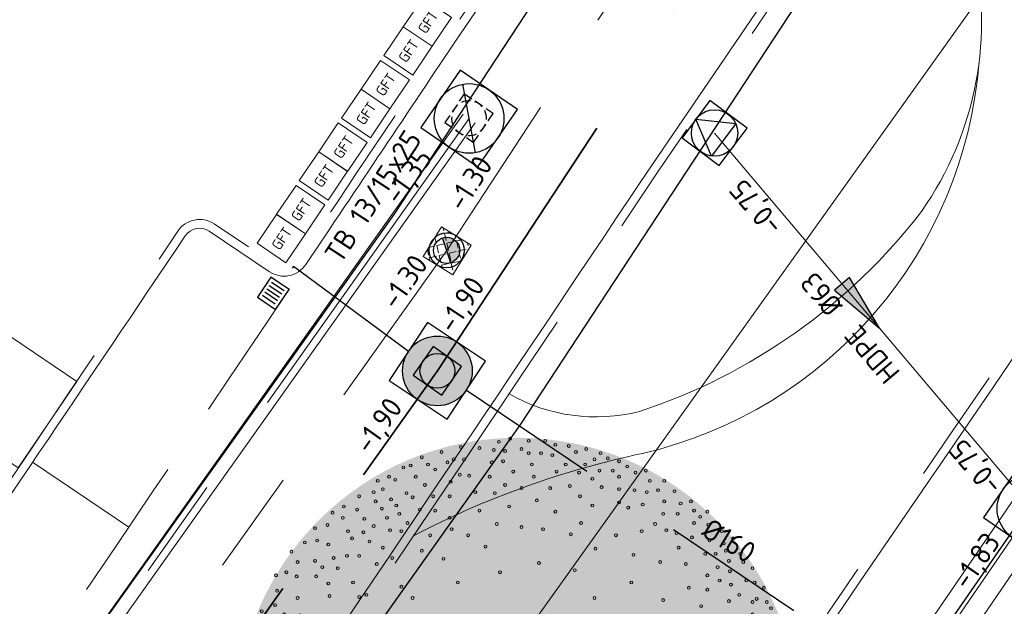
# Model space of a CAD drawing. Header units: metres. Extents: x 92403 to 95147, y 464428 to 465602.
# Tile 391 of 568: x 93204 to 93221, y 465019 to 465029. Entities that reach past the tile are written whole.
import ezdxf
from ezdxf.enums import TextEntityAlignment as Align
from ezdxf.lldxf.tags import DXFTag

# ---------------------------------------------------------------- set-up
doc = ezdxf.new("R2010")
doc.units = ezdxf.units.M
for name, pattern in [('DASHED', [0.75, 0.5, -0.25]), ('RI-DRAINAGE', [19.2, 6, -1.8, 1.8, -1.8, 2.4, -1.8, 1.8, -1.8]), ('RI-GWA', [18.45, 6, -1.8, 1.75, -1.8, 1.75, -1.8, 1.75, -1.8]), ('RI-HWA', [7.4, 5, -2.4]), ('RI-HWA_KOLKAANSLUITING', [4.3, 2.5, -1.8]), ('VH-TROTTOIRBAND', [15, 5, -2, 2, -2, 2, -2])]:
    doc.linetypes.add(name, pattern=pattern)
doc.layers.get('0').update_dxf_attribs({"linetype": 'CONTINUOUS'})
for name, color, linetype, lineweight in [('B-OI-RI-DRAINAGE_BOB-S', 90, 'CONTINUOUS', 25), ('B-WE-RI-GWA_STROOMRICHTING-S', 30, 'CONTINUOUS', 25), ('B-WE-RI-PERSLEIDING-G', 210, 'RI-PERS', 18), ('B-WE-RI-PERSLEIDING_RIOOLPUT_POMPPUT-S', 210, 'CONTINUOUS', 25), ('B-WE-RI-PERSLEIDING_STROOMRICHTING-S', 210, 'CONTINUOUS', 25), ('B-WE-RI-VOLSCHUIMEN-G', 130, 'RI-VOLSCHUIMEN', 18), ('B-WE-VH-VERHARDING_FUNDERING-G', 252, 'CONTINUOUS', 18), ('N-RO-GR-BEPLANTING_CULTUUR_PLANTVAK HEESTERS', 78, 'CONTINUOUS', 9), ('N-RO-GR-BEPLANTING_CULTUUR_PLANTVAK vaste planten', 58, 'CONTINUOUS', 9), ('N-RO-IE-MEUBILAIR_MEUBILAIR_MINICONTAINER-GFT', 7, 'CONTINUOUS', 0), ('N-RO-VH-KANTOPSLUITING_ELEMENT_STALENSTRIP-G', 7, 'CONTINUOUS', 9), ('N-RO-VW-MARKERING-G', 7, 'CONTINUOUS', 9), ('N-WE-GW-ONTGRAVING-V', 2, 'CONTINUOUS', 30), ('N-WE-RI-HWA_KOLK_STRAATKOLK-S', 150, 'CONTINUOUS', 25), ('N-WE-RI-HWA_KOLKAANSLUITING-G', 150, 'RI-HWA_KOLKAANSLUITING', 25), ('N-WE-RI-KOLK-T18', 150, 'CONTINUOUS', 18), ('N-WE-RI-PUT-OPHOOGTEBRENGEN-S', 7, 'CONTINUOUS', 25), ('N-WE-RI-PUT_BETON-S', 7, 'CONTINUOUS', 25), ('N-WE-VH-KANTOPSLUITING_TROTTOIRBAND-G', 7, 'VH-TROTTOIRBAND', 35), ('N-WE-VH-KANTOPSLUITING_TROTTOIRBAND_130 150-T18', 10, 'CONTINUOUS', 18), ('N-WE-VH-KANTOPSLUITING_VOORKANTBAND-G', 50, 'CONTINUOUS', 35), ('X-XX-AL-T18', 7, 'CONTINUOUS', 18)]:
    doc.layers.add(name, color=color, linetype=linetype, lineweight=lineweight)
for name, color, linetype, lineweight, true_color in [('B-OI-RI-GWA_TRANSPORTLEIDING-G', 7, 'RI-GWA', 18, 0xff8400), ('N-OI-RI-DRAINAGE_DRAIN_PVC-G', 7, 'RI-DRAINAGE', 18, 0x00ff04), ('N-OI-RI-HWA_RIOOLPUT_INSPECTIEPUT-S', 7, 'CONTINUOUS', 25, 0x007bff), ('N-OI-RI-HWA_STROOMRICHTING-S', 7, 'CONTINUOUS', 25, 0x007bff), ('N-OI-RI-HWA_TRANSPORTLEIDING-G', 7, 'RI-HWA', 35, 0x007bff), ('N-RO-GR-BOOM-V', 7, 'CONTINUOUS', 18, 0x002600), ('N-WE-RI-DRAINAGE_PUT-S', 7, 'CONTINUOUS', 5, 0x00ff04), ('N-WE-RI-DRAINAGE_PUTRAND-S', 7, 'CONTINUOUS', 5, 0x00ff04)]:
    doc.layers.add(name, color=color, linetype=linetype, lineweight=lineweight, true_color=true_color)
doc.layers.add('B-WE-RI-GWA_RIOOLPUT_INSPECTIEPUT-S', color=30, linetype='CONTINUOUS', lineweight=25, transparency=0.3)
doc.layers.add('N-RO-GR-BOOM-S', color=7, linetype='CONTINUOUS', lineweight=9, true_color=0x005700, transparency=0.3)
doc.styles.add('NLCS-ISO', font='NLCS-ISO.ttf')
doc.styles.add('NLCS-ISO-M100-T18', font='NLCS-ISO.ttf', dxfattribs={"height": 0.18})
doc.styles.add('NLCS-ISO-M200-T18', font='NLCS-ISO.ttf', dxfattribs={"height": 0.36})
doc.styles.get("Standard").update_dxf_attribs({"font": 'isocp.shx'})
tags = doc.linetypes.add('RI-PERS', pattern='A,7,-2,["P",Standard,S=1.8,R=0,X=-0.5,Y=-0.9],-2,7,-2,[102,NLCS.SHX,S=1,R=180,X=0,Y=0],-2', length=22).pattern_tags.tags
tags[6] = DXFTag(74, 10)
doc.linetypes.add('RI-VOLSCHUIMEN', pattern='A,0,[50,NLCS.SHX,S=0.5,R=0,X=0,Y=0],4', length=4)

# ---------------------------------------------------------------- blocks, each defined once
blk = doc.blocks.new('Putdeksel 600x600')
at = {"ltscale": 0.1}
h = blk.add_hatch(dxfattribs=at)
h.set_pattern_fill('ANGLE', color=8, scale=0.025, angle=45)
h.set_pattern_definition([(45, (-93679.67512, -463937.87647), (-0.123478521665, 0.123478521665), [0.127, -0.047625]), (135, (-93679.67512, -463937.87647), (-0.123478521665, -0.123478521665), [0.127, -0.047625])])
h.paths.add_polyline_path([(-0.3, -0.3), (0.3, -0.3), (0.3, 0.3), (-0.3, 0.3)])
at = {"color": 250, "ltscale": 0.1}
blk.add_lwpolyline([(-0.3, -0.3), (0.3, -0.3), (0.3, 0.3), (-0.3, 0.3)], close=True, dxfattribs=at)
blk = doc.blocks.new('minicontainers GFT')
at = {"flags": 128}
blk.add_lwpolyline([(-0.466, 0.378), (0, 0), (-0.378, -0.466), (-0.844, -0.087)], close=True, dxfattribs=at)
at = {"layer": 'X-XX-AL-T18', "insert": (-0.61, -0.143), "char_height": 0.18, "attachment_point": 1, "rotation": 50.8992, "style": 'NLCS-ISO-M100-T18'}
blk.add_mtext_dynamic_manual_height_columns('GFT', width=0.43041, gutter_width=0.9, heights=[0], dxfattribs=at)
blk = doc.blocks.new('STRAATKOLK 415X375')
at = {"layer": 'N-WE-RI-HWA_KOLK_STRAATKOLK-S', "flags": 128}
blk.add_lwpolyline([(-0.415, 0), (0, 0), (0, 0.375), (-0.415, 0.375)], close=True, dxfattribs=at)
for points in [[(-0.344, 0.055), (-0.344, 0.32)], [(-0.275, 0.055), (-0.275, 0.32)], [(-0.207, 0.055), (-0.207, 0.32)], [(-0.137, 0.055), (-0.137, 0.32)], [(-0.068, 0.055), (-0.068, 0.32)]]:
    blk.add_lwpolyline(points, dxfattribs=at)
blk = doc.blocks.new('N-SRI-PUT_BETON-SO')
blk.add_hatch(color=256).paths.add_polyline_path([(1.41, 1.41, 0.664858), (-2, 0.02), (-2, -0.02, 0.196534), (-1.41, -1.41)])
at = {"lineweight": -3, "flags": 128}
blk.add_lwpolyline([(2, -2), (2, 2), (-2, 2), (-2, -2)], close=True, dxfattribs=at)
at = {"lineweight": -3}
blk.add_circle((0, 0), 2, dxfattribs=at)
blk = doc.blocks.new('N-SRI-PUT_HWA-SO')
h = blk.add_hatch(color=256)
h.dxf.hatch_style = 1
h.paths.add_polyline_path([(-2, 0, 1), (2, 0, 1)])
at = {"lineweight": -3, "flags": 128}
blk.add_lwpolyline([(-2, -2), (2, -2), (2, 2), (-2, 2)], close=True, dxfattribs=at)
at = {"lineweight": -3}
blk.add_circle((0, 0), 2, dxfattribs=at)
blk = doc.blocks.new('B-SRI-PUT_GWA-SO')
blk.add_line((-1.414, -1.414), (1.414, 1.414))
at = {"lineweight": -3, "flags": 128}
blk.add_lwpolyline([(2, -2), (2, 2), (-2, 2), (-2, -2)], close=True, dxfattribs=at)
at = {"lineweight": -3}
blk.add_circle((0, 0), 2, dxfattribs=at)
blk = doc.blocks.new('*U260')
at = {"ltscale": 0.1, "style": 'NLCS-ISO'}
for tag, p in [('MAT', (-0.5, 0.5)), ('BOBL', (-87.13, 0))]:
    blk.add_attdef(tag, text='', height=1.8, dxfattribs=at).set_placement(p, align=Align.BOTTOM_RIGHT)
for tag, p in [('DIA', (0.5, 0.5)), ('BOBR', (128.077, 0))]:
    blk.add_attdef(tag, text='', height=1.8, dxfattribs=at).set_placement(p, align=Align.BOTTOM_LEFT)
blk.add_attdef('JVA', text='', height=1.8, dxfattribs=at).set_placement((0, -1), align=Align.TOP_CENTER)
at = {"ltscale": 0.1, "style": 'NLCS-ISO', "flags": 1}
blk.add_attdef('PUTNR-L', text='', height=1.8, dxfattribs=at).set_placement((-0.822, -5.885), align=Align.BOTTOM_RIGHT)
blk.add_attdef('PUTNR-L', text='', height=1.8, dxfattribs=at).set_placement((1.948, -5.77), align=Align.BOTTOM_LEFT)
blk = doc.blocks.new('*U261')
at = {"ltscale": 0.1, "style": 'NLCS-ISO'}
for tag, p in [('MAT', (-0.5, 0.5)), ('BOBL', (-108.769, 0))]:
    blk.add_attdef(tag, text='', height=1.8, dxfattribs=at).set_placement(p, align=Align.BOTTOM_RIGHT)
for tag, p in [('DIA', (0.5, 0.5)), ('BOBR', (108.655, 0))]:
    blk.add_attdef(tag, text='', height=1.8, dxfattribs=at).set_placement(p, align=Align.BOTTOM_LEFT)
blk.add_attdef('JVA', text='', height=1.8, dxfattribs=at).set_placement((0, -1), align=Align.TOP_CENTER)
at = {"ltscale": 0.1, "style": 'NLCS-ISO', "flags": 1}
blk.add_attdef('PUTNR-L', text='', height=1.8, dxfattribs=at).set_placement((-0.822, -5.885), align=Align.BOTTOM_RIGHT)
blk.add_attdef('PUTNR-L', text='', height=1.8, dxfattribs=at).set_placement((1.948, -5.77), align=Align.BOTTOM_LEFT)
blk = doc.blocks.new('SRI-DRAIN_PUT_DOORSPUIT-SO')
at = {"lineweight": -3}
blk.add_hatch(color=256, dxfattribs=at).paths.add_polyline_path([(1.5, 0, 0.267949), (0.75, 1.3), (-0.75, -1.3, 0.57735)])
blk.add_line((-0.75, -1.3), (0.75, 1.3), dxfattribs=at)
for radius in [2, 1.5]:
    blk.add_circle((0, 0), radius, dxfattribs=at)
blk = doc.blocks.new('SRI-BOB-SO')
at = {"color": 0, "ltscale": 0.1, "style": 'NLCS-ISO'}
blk.add_attdef('B.O.B.', text='', height=1.8, dxfattribs=at).set_placement((0.053, -0.02), align=Align.BOTTOM_CENTER)
blk = doc.blocks.new('SRI-PUT_OPHOOGTEBRENGEN-SO')
at = {"lineweight": -3}
for points in [[(-1.01, 1.99), (-2.01, 1.99), (-2.01, 0.99)], [(0.49, 1.99), (-0.51, 1.99)], [(1.99, 0.99), (1.99, 1.99), (0.99, 1.99)], [(-2.01, 0.49), (-2.01, -0.51)], [(1.99, -0.51), (1.99, 0.49)], [(0.99, -2.01), (1.99, -2.01), (1.99, -1.01)], [(-0.51, -2.01), (0.49, -2.01)]]:
    blk.add_lwpolyline(points, dxfattribs=at)
blk.add_lwpolyline([(-1.01, -2.01), (-2.01, -2.01), (-2.01, -1.01)])
for start, end in [(120.0024, 150.0024), (74.9976, 104.9976), (29.9976, 59.9976), (165.0024, 195.0024), (344.9976, 14.9976), (210.0024, 240.0024), (299.9976, 329.9976), (255.0024, 285.0024)]:
    blk.add_arc((-0.01, -0.01), 2, start, end, dxfattribs=at)
blk = doc.blocks.new('*U297')
at = {"layer": 'N-RO-GR-BOOM-V', "linetype": 'ByBlock', "ltscale": 1, "transparency": 33554567}
h = blk.add_hatch(color=98, dxfattribs=at)
h.dxf.hatch_style = 1
h.set_gradient(color1=(0, 51, 0), color2=(184, 200, 91), rotation=177, centered=1, name='INVCURVED')
edge = h.paths.add_edge_path()
edge.add_arc((0, 0), 1.5, 0, 360)
at = {"color": 0, "lineweight": -2}
for centre, radius in [((-0.1, 1.4782), 0.00758), ((-0.0397, 1.4949), 0.00758), ((0.0588, 1.4839), 0.00758), ((0.1468, 1.4839), 0.00758), ((-0.4067, 1.4236), 0.00758), ((-0.3028, 1.4509), 0.00758), ((-0.2039, 1.4452), 0.00758), ((-0.1273, 1.4346), 0.00758), ((-0.067, 1.4289), 0.00758), ((0.0206, 1.4399), 0.00758), ((0.0588, 1.4179), 0.00758), ((0.1248, 1.4179), 0.00758), ((0.2014, 1.4619), 0.00758), ((0.2727, 1.4562), 0.00758), ((0.3113, 1.4236), 0.00758), ((0.3659, 1.4399), 0.00758), ((0.4425, 1.4179), 0.00758), ((-0.5109, 1.3959), 0.00758), ((-0.3741, 1.3686), 0.00758), ((-0.3411, 1.3849), 0.00758), ((-0.2861, 1.3849), 0.00758), ((-0.1383, 1.3686), 0.00758), ((-0.078, 1.3743), 0.00758), ((0.1851, 1.4069), 0.00758), ((0.4099, 1.3849), 0.00758), ((0.4812, 1.3906), 0.00758), ((0.5414, 1.3743), 0.00758), ((-0.6095, 1.3413), 0.00758), ((-0.5712, 1.3523), 0.00758), ((-0.4779, 1.3576), 0.00758), ((-0.4397, 1.3304), 0.00758), ((-0.023, 1.3194), 0.00758), ((0.0755, 1.3576), 0.00758), ((0.2071, 1.3194), 0.00758), ((0.2564, 1.3576), 0.00758), ((0.3276, 1.3141), 0.00758), ((0.3606, 1.3576), 0.00758), ((0.4372, 1.3247), 0.00758), ((0.5085, 1.3247), 0.00758), ((0.585, 1.3467), 0.00758), ((0.629, 1.3141), 0.00758), ((0.684, 1.3247), 0.00758), ((-0.7467, 1.2701), 0.00758), ((-0.6864, 1.2921), 0.00758), ((-0.6535, 1.2754), 0.00758), ((-0.5439, 1.2921), 0.00758), ((-0.3574, 1.2648), 0.00758), ((-0.3081, 1.3031), 0.00758), ((-0.2588, 1.2974), 0.00758), ((-0.1493, 1.2921), 0.00758), ((0.0865, 1.2921), 0.00758), ((0.3989, 1.2811), 0.00758), ((0.5414, 1.2921), 0.00758), ((0.7056, 1.2701), 0.00758), ((0.7825, 1.2701), 0.00758), ((-0.7683, 1.2098), 0.00758), ((-0.7191, 1.2261), 0.00758), ((-0.5932, 1.2045), 0.00758), ((-0.4946, 1.2481), 0.00758), ((-0.2259, 1.2098), 0.00758), ((-0.122, 1.2045), 0.00758), ((-0.067, 1.2481), 0.00758), ((0.0206, 1.2318), 0.00758), ((0.1741, 1.2318), 0.00758), ((0.2783, 1.2428), 0.00758), ((0.4482, 1.2371), 0.00758), ((0.5414, 1.2261), 0.00758), ((0.6237, 1.2208), 0.00758), ((0.6893, 1.2098), 0.00758), ((0.7496, 1.2208), 0.00758), ((0.8371, 1.2151), 0.00758), ((-0.8453, 1.1878), 0.00758), ((-0.7577, 1.1605), 0.00758), ((-0.6755, 1.1715), 0.00758), ((-0.5602, 1.1825), 0.00758), ((-0.4507, 1.1878), 0.00758), ((-0.3631, 1.1878), 0.00758), ((0.1028, 1.1658), 0.00758), ((0.3329, 1.1878), 0.00758), ((0.5414, 1.1548), 0.00758), ((0.7825, 1.1605), 0.00758), ((0.8701, 1.1495), 0.00758), ((0.9251, 1.1605), 0.00758), ((-0.9878, 1.1002), 0.00758), ((-0.9276, 1.1332), 0.00758), ((-0.8563, 1.1165), 0.00758), ((-0.7247, 1.1222), 0.00758), ((-0.6478, 1.1385), 0.00758), ((-0.5219, 1.1165), 0.00758), ((-0.4397, 1.1112), 0.00758), ((-0.2039, 1.1112), 0.00758), ((-0.045, 1.1332), 0.00758), ((0.2014, 1.1056), 0.00758), ((0.3989, 1.1385), 0.00758), ((0.5907, 1.1275), 0.00758), ((0.6673, 1.1442), 0.00758), ((0.9414, 1.1112), 0.00758), ((1.0126, 1.1056), 0.00758), ((-0.9329, 1.0729), 0.00758), ((-0.818, 1.0673), 0.00758), ((-0.6974, 1.0729), 0.00758), ((-0.6315, 1.0946), 0.00758), ((-0.5875, 1.0453), 0.00758), ((-0.3631, 1.0729), 0.00758), ((0.3386, 1.0453), 0.00758), ((0.7768, 1.0946), 0.00758), ((0.8538, 1.0946), 0.00758), ((0.9414, 1.0453), 0.00758), ((0.9744, 1.0783), 0.00758), ((-1.0811, 1.018), 0.00758), ((-1.0151, 1.0347), 0.00758), ((-0.9056, 1.0017), 0.00758), ((-0.8233, 0.996), 0.00758), ((-0.7683, 1.029), 0.00758), ((-0.6808, 1.007), 0.00758), ((-0.6205, 1.0017), 0.00758), ((-0.3521, 1.0127), 0.00758), ((-0.111, 1.04), 0.00758), ((0.0206, 1.0237), 0.00758), ((0.1358, 1.0127), 0.00758), ((0.662, 1.0017), 0.00758), ((0.7333, 1.04), 0.00758), ((0.7935, 1.007), 0.00758), ((1.018, 1.0347), 0.00758), ((1.0892, 1.0017), 0.00758), ((-1.1357, 0.9414), 0.00758), ((-1.0701, 0.9524), 0.00758), ((-0.8836, 0.9634), 0.00758), ((-0.7903, 0.9467), 0.00758), ((-0.467, 0.9797), 0.00758), ((-0.2641, 0.9797), 0.00758), ((0.2836, 0.985), 0.00758), ((0.5248, 0.9797), 0.00758), ((0.8481, 0.9907), 0.00758), ((0.9304, 0.9687), 0.00758), ((1.0236, 0.9524), 0.00758), ((1.1495, 0.9634), 0.00758), ((-1.2069, 0.8921), 0.00758), ((-1.0098, 0.9304), 0.00758), ((-0.7191, 0.9141), 0.00758), ((-0.5109, 0.8974), 0.00758), ((-0.1713, 0.9194), 0.00758), ((0.4152, 0.9084), 0.00758), ((0.8591, 0.9141), 0.00758), ((1.1002, 0.9357), 0.00758), ((1.1112, 0.8974), 0.00758), ((-1.174, 0.8372), 0.00758), ((-1.0811, 0.8428), 0.00758), ((-0.9821, 0.8591), 0.00758), ((-0.9109, 0.8701), 0.00758), ((-0.8453, 0.8701), 0.00758), ((-0.6698, 0.8591), 0.00758), ((-0.3957, 0.8538), 0.00758), ((0.618, 0.8754), 0.00758), ((0.7605, 0.8372), 0.00758), ((1.0017, 0.8811), 0.00758), ((1.0566, 0.8811), 0.00758), ((1.1279, 0.8428), 0.00758), ((1.1882, 0.8811), 0.00758), ((1.2045, 0.8372), 0.00758), ((-1.2342, 0.7826), 0.00758), ((-1.0424, 0.8099), 0.00758), ((-0.9602, 0.8046), 0.00758), ((-0.752, 0.8262), 0.00758), ((-0.0943, 0.7826), 0.00758), ((0.1138, 0.8318), 0.00758), ((0.3056, 0.7936), 0.00758), ((0.8974, 0.8262), 0.00758), ((1.0676, 0.8099), 0.00758), ((1.1332, 0.7879), 0.00758), ((1.2537, 0.8046), 0.00758), ((-1.2892, 0.7659), 0.00758), ((-1.1796, 0.7606), 0.00758), ((-1.0754, 0.7606), 0.00758), ((1.0126, 0.7659), 0.00758), ((1.0782, 0.7386), 0.00758), ((1.2208, 0.7386), 0.00758), ((-1.2835, 0.684), 0.00758), ((-1.0098, 0.7223), 0.00758), ((-0.8783, 0.7276), 0.00758), ((-0.6205, 0.7056), 0.00758), ((-0.3191, 0.7276), 0.00758), ((0.607, 0.7276), 0.00758), ((0.9141, 0.7003), 0.00758), ((1.0126, 0.6893), 0.00758), ((1.1385, 0.7166), 0.00758), ((1.2647, 0.7276), 0.00758), ((1.314, 0.7003), 0.00758), ((-1.174, 0.6453), 0.00758), ((-1.0041, 0.6563), 0.00758), ((-0.8453, 0.651), 0.00758), ((-0.807, 0.662), 0.00758), ((-0.5602, 0.6453), 0.00758), ((0.4099, 0.6453), 0.00758), ((0.7768, 0.6343), 0.00758), ((1.1279, 0.629), 0.00758), ((1.1825, 0.662), 0.00758), ((1.2537, 0.6237), 0.00758), ((1.2757, 0.64), 0.00758), ((1.3303, 0.6237), 0.00758), ((-1.3658, 0.5744), 0.00758), ((-1.2945, 0.607), 0.00758), ((0.9797, 0.6017), 0.00758), ((1.3523, 0.5907), 0.00758), ((-1.2452, 0.5578), 0.00758), ((-1.163, 0.5525), 0.00758), ((-1.0701, 0.5305), 0.00758), ((0.5797, 0.5468), 0.00758), ((1.0892, 0.5358), 0.00758), ((1.1882, 0.5415), 0.00758), ((1.2537, 0.5578), 0.00758), ((1.3413, 0.5415), 0.00758), ((1.3743, 0.5415), 0.00758), ((-1.3658, 0.5085), 0.00758), ((-1.3055, 0.4702), 0.00758), ((-0.9711, 0.5085), 0.00758), ((-0.829, 0.4975), 0.00758), ((0.8758, 0.5032), 0.00758), ((1.2594, 0.4812), 0.00758), ((1.3963, 0.4865), 0.00758), ((-1.4041, 0.4592), 0.00758), ((-1.1906, 0.4372), 0.00758), ((-0.9548, 0.4209), 0.00758), ((1.2098, 0.4592), 0.00758), ((1.3413, 0.4429), 0.00758), ((1.4126, 0.4319), 0.00758), ((-1.3495, 0.3606), 0.00758), ((-1.2945, 0.3826), 0.00758), ((-1.1084, 0.3826), 0.00758), ((0.7552, 0.3659), 0.00758), ((1.018, 0.4001), 0.00758), ((1.1279, 0.3716), 0.00758), ((1.2867, 0.3659), 0.00758), ((1.3906, 0.3826), 0.00758), ((-1.4151, 0.3386), 0.00758), ((-1.2232, 0.3114), 0.00758), ((-1.0151, 0.3277), 0.00758), ((-0.741, 0.3167), 0.00758), ((1.2318, 0.3333), 0.00758), ((1.3743, 0.3114), 0.00758), ((1.4456, 0.3223), 0.00758), ((-1.448, 0.2621), 0.00758), ((-1.3658, 0.2784), 0.00758), ((0.9141, 0.2674), 0.00758), ((1.018, 0.2784), 0.00758), ((1.336, 0.2564), 0.00758), ((1.4236, 0.2621), 0.00758), ((1.4619, 0.2674), 0.00758), ((-1.1304, 0.2401), 0.00758), ((-0.9219, 0.2511), 0.00758), ((1.2537, 0.2238), 0.00758), ((-1.4151, 0.1908), 0.00758), ((-1.3495, 0.1525), 0.00758), ((-1.2672, 0.2018), 0.00758), ((0.7552, 0.1866), 0.00758), ((1.1662, 0.1908), 0.00758), ((1.358, 0.1741), 0.00758), ((1.4566, 0.1908), 0.00758), ((1.4729, 0.1635), 0.00758), ((-1.4678, 0.1392), 0.00758), ((-1.4317, 0.1032), 0.00758), ((-1.2232, 0.1358), 0.00758), ((-1.1027, 0.1358), 0.00758), ((1.2594, 0.1142), 0.00758), ((1.325, 0.1468), 0.00758), ((1.4126, 0.1358), 0.00758), ((-1.4753, 0.0483), 0.00758), ((-1.3768, 0.0483), 0.00758), ((-1.2945, 0.0539), 0.00758), ((-0.9219, 0.0539), 0.00758), ((0, 0), 0.09), ((0.8811, 0.0702), 0.00758), ((0.9963, 0.0812), 0.00758), ((1.1605, 0.0756), 0.00758), ((1.325, 0.0812), 0.00758), ((1.4126, 0.0865), 0.00758), ((1.4619, 0.0922), 0.00758), ((1.4839, 0.0539), 0.00758), ((-1.1906, 0.0153), 0.00758), ((-1.0701, -0.001), 0.00758), ((1.2318, 0.0263), 0.00758), ((1.3197, 0.0153), 0.00758), ((1.3906, 0.032), 0.00758), ((1.4676, -0.001), 0.00758), ((-1.4788, -0.0306), 0.00758), ((-1.4261, -0.056), 0.00758), ((-1.3912, -0.0469), 0.00758), ((-1.3002, -0.0283), 0.00758), ((-0.763, -0.0283), 0.00758), ((0.7988, -0.0325), 0.00758), ((1.336, -0.056), 0.00758), ((1.3853, -0.0393), 0.00758), ((1.4729, -0.056), 0.00758), ((-1.4647, -0.1106), 0.00758), ((-1.3275, -0.0886), 0.00758), ((1.0892, -0.0723), 0.00758), ((1.292, -0.1053), 0.00758), ((1.4126, -0.0886), 0.00758), ((1.4566, -0.0943), 0.00758), ((-1.2179, -0.1216), 0.00758), ((-1.0261, -0.1326), 0.00758), ((0.9524, -0.1379), 0.00758), ((1.1935, -0.1599), 0.00758), ((1.336, -0.1326), 0.00758), ((1.38, -0.1269), 0.00758), ((1.4183, -0.1269), 0.00758), ((1.4619, -0.1489), 0.00758), ((-1.4647, -0.1872), 0.00758), ((-1.3825, -0.2091), 0.00758), ((-1.2835, -0.1981), 0.00758), ((-1.1137, -0.1872), 0.00758), ((1.2594, -0.1928), 0.00758), ((1.4566, -0.2091), 0.00758), ((-1.4371, -0.2531), 0.00758), ((-1.3002, -0.2641), 0.00758), ((-0.8893, -0.2474), 0.00758), ((1.0566, -0.2584), 0.00758), ((1.314, -0.2421), 0.00758), ((1.3709, -0.266), 0.00758), ((1.3963, -0.2201), 0.00758), ((-1.4151, -0.3134), 0.00758), ((-0.6698, -0.3077), 0.00758), ((0.8648, -0.2804), 0.00758), ((0.9687, -0.3187), 0.00758), ((1.1495, -0.3077), 0.00758), ((1.2098, -0.3077), 0.00758), ((1.2647, -0.3024), 0.00758), ((1.4293, -0.2914), 0.00758), ((-1.4295, -0.3536), 0.00758), ((-1.3419, -0.3263), 0.00758), ((-1.3055, -0.3737), 0.00758), ((-1.1687, -0.3244), 0.00758), ((0.6946, -0.3612), 0.00758), ((1.303, -0.3407), 0.00758), ((1.358, -0.3244), 0.00758), ((1.3853, -0.3517), 0.00758), ((1.4478, -0.3646), 0.00758), ((-1.3715, -0.379), 0.00758), ((-1.2399, -0.3957), 0.00758), ((-1.1247, -0.423), 0.00758), ((-0.9878, -0.379), 0.00758), ((-0.8013, -0.412), 0.00758), ((1.2374, -0.423), 0.00758), ((1.347, -0.4173), 0.00758), ((1.3963, -0.4173), 0.00758), ((-1.4261, -0.4283), 0.00758), ((-1.3002, -0.4722), 0.00758), ((0.8538, -0.4339), 0.00758), ((1.0236, -0.4665), 0.00758), ((1.1332, -0.4612), 0.00758), ((1.2977, -0.4393), 0.00758), ((1.4016, -0.4665), 0.00758), ((-1.2452, -0.5162), 0.00758), ((-1.1687, -0.5052), 0.00758), ((-0.9711, -0.4942), 0.00758), ((-0.8946, -0.5325), 0.00758), ((1.2318, -0.5215), 0.00758), ((1.3197, -0.5052), 0.00758), ((1.358, -0.5215), 0.00758), ((-1.3825, -0.5488), 0.00758), ((-1.3165, -0.5761), 0.00758), ((-1.0644, -0.5488), 0.00758), ((-0.6315, -0.5708), 0.00758), ((0.7003, -0.5545), 0.00758), ((0.9194, -0.5545), 0.00758), ((1.2977, -0.5655), 0.00758), ((-1.2342, -0.5981), 0.00758), ((-1.163, -0.5928), 0.00758), ((0.8155, -0.6091), 0.00758), ((1.0892, -0.6148), 0.00758), ((1.1882, -0.6201), 0.00758), ((1.2374, -0.5871), 0.00758), ((1.2428, -0.6364), 0.00758), ((1.336, -0.6091), 0.00758), ((-1.3385, -0.6531), 0.00758), ((-1.2069, -0.675), 0.00758), ((-0.9658, -0.6474), 0.00758), ((-0.752, -0.6694), 0.00758), ((-0.4889, -0.6474), 0.00758), ((0.4152, -0.6902), 0.00758), ((1.1279, -0.686), 0.00758), ((1.325, -0.6474), 0.00758), ((-1.1027, -0.6913), 0.00758), ((-0.5985, -0.7406), 0.00758), ((0.6673, -0.7186), 0.00758), ((0.9141, -0.7186), 0.00758), ((1.2155, -0.7133), 0.00758), ((1.27, -0.7133), 0.00758), ((-1.2672, -0.7569), 0.00758), ((-1.174, -0.7569), 0.00758), ((-1.0261, -0.7789), 0.00758), ((-0.9495, -0.7516), 0.00758), ((-0.4177, -0.7789), 0.00758), ((-0.2425, -0.7789), 0.00758), ((0.5524, -0.7721), 0.00758), ((0.8098, -0.7679), 0.00758), ((1.0236, -0.7463), 0.00758), ((1.1442, -0.7626), 0.00758), ((1.1662, -0.7899), 0.00758), ((1.2428, -0.7846), 0.00758), ((-1.2016, -0.8449), 0.00758), ((-1.1247, -0.8172), 0.00758), ((-0.8233, -0.8172), 0.00758), ((0.0918, -0.8108), 0.00758), ((0.5634, -0.8449), 0.00758), ((1.0312, -0.8468), 0.00758), ((1.0839, -0.8339), 0.00758), ((1.1935, -0.8392), 0.00758), ((-1.0864, -0.8995), 0.00758), ((-0.9878, -0.8832), 0.00758), ((-0.6864, -0.8559), 0.00758), ((0.3166, -0.8832), 0.00758), ((0.8155, -0.8775), 0.00758), ((0.9414, -0.8559), 0.00758), ((0.9797, -0.8885), 0.00758), ((1.1495, -0.8885), 0.00758), ((-1.174, -0.9215), 0.00758), ((-0.9385, -0.9162), 0.00758), ((-0.785, -0.9215), 0.00758), ((-0.4999, -0.9268), 0.00758), ((0.0096, -0.9215), 0.00758), ((0.673, -0.9162), 0.00758), ((0.7605, -0.9378), 0.00758), ((1.0566, -0.9162), 0.00758), ((1.1385, -0.9488), 0.00758), ((-1.0917, -0.9764), 0.00758), ((-0.9329, -0.998), 0.00758), ((-0.8396, -0.998), 0.00758), ((-0.1603, -0.987), 0.00758), ((0.1798, -0.9597), 0.00758), ((0.4535, -0.9707), 0.00758), ((0.9361, -0.9654), 0.00758), ((0.9854, -0.987), 0.00758), ((1.0949, -0.9707), 0.00758), ((-1.0151, -1.009), 0.00758), ((-0.8506, -1.0583), 0.00758), ((-0.7793, -1.0583), 0.00758), ((-0.6864, -1.053), 0.00758), ((-0.3411, -1.009), 0.00758), ((0.5907, -1.042), 0.00758), ((0.8045, -1.02), 0.00758), ((0.9031, -1.0473), 0.00758), ((1.0346, -1.0363), 0.00758), ((-1.0371, -1.064), 0.00758), ((-0.9166, -1.086), 0.00758), ((-0.5659, -1.075), 0.00758), ((0.3879, -1.0693), 0.00758), ((0.7276, -1.1023), 0.00758), ((0.8428, -1.0966), 0.00758), ((0.9467, -1.075), 0.00758), ((1.0073, -1.0966), 0.00758), ((-0.9548, -1.1186), 0.00758), ((-0.8673, -1.1463), 0.00758), ((-0.807, -1.1569), 0.00758), ((-0.4836, -1.1463), 0.00758), ((-0.3301, -1.1353), 0.00758), ((-0.2039, -1.1463), 0.00758), ((-0.0617, -1.1296), 0.00758), ((0.0645, -1.1353), 0.00758), ((0.1741, -1.1296), 0.00758), ((0.2727, -1.1296), 0.00758), ((0.4812, -1.1626), 0.00758), ((0.6563, -1.1516), 0.00758), ((0.7552, -1.1516), 0.00758), ((0.9467, -1.1243), 0.00758), ((-0.8726, -1.1845), 0.00758), ((-0.818, -1.2065), 0.00758), ((-0.7137, -1.1736), 0.00758), ((-0.6042, -1.1736), 0.00758), ((0.1085, -1.2118), 0.00758), ((0.5524, -1.1845), 0.00758), ((0.8098, -1.1955), 0.00758), ((0.8538, -1.2118), 0.00758), ((0.8921, -1.1679), 0.00758), ((-0.7683, -1.2558), 0.00758), ((-0.7005, -1.2414), 0.00758), ((-0.6315, -1.2391), 0.00758), ((-0.5272, -1.2501), 0.00758), ((-0.4779, -1.2664), 0.00758), ((-0.4344, -1.2172), 0.00758), ((-0.3244, -1.2172), 0.00758), ((-0.2039, -1.2338), 0.00758), ((-0.1163, -1.2501), 0.00758), ((-0.045, -1.2664), 0.00758), ((0.0588, -1.2448), 0.00758), ((0.1904, -1.2228), 0.00758), ((0.3219, -1.2281), 0.00758), ((0.4482, -1.2281), 0.00758), ((0.5414, -1.2501), 0.00758), ((0.6313, -1.2194), 0.00758), ((0.7166, -1.2338), 0.00758), ((0.7825, -1.2664), 0.00758), ((-0.7028, -1.3051), 0.00758), ((-0.5382, -1.3161), 0.00758), ((-0.3794, -1.3104), 0.00758), ((-0.2918, -1.2721), 0.00758), ((0.1358, -1.2721), 0.00758), ((0.3769, -1.2721), 0.00758), ((0.4338, -1.296), 0.00758), ((0.629, -1.2884), 0.00758), ((0.6893, -1.3104), 0.00758), ((0.6946, -1.2774), 0.00758), ((-0.6262, -1.3214), 0.00758), ((-0.5162, -1.3654), 0.00758), ((-0.4453, -1.3707), 0.00758), ((-0.2588, -1.3377), 0.00758), ((-0.2039, -1.3544), 0.00758), ((-0.1383, -1.3707), 0.00758), ((-0.122, -1.3324), 0.00758), ((0.0043, -1.3324), 0.00758), ((0.0918, -1.3487), 0.00758), ((0.1741, -1.3377), 0.00758), ((0.2617, -1.3434), 0.00758), ((0.3386, -1.3544), 0.00758), ((0.4209, -1.3544), 0.00758), ((0.5194, -1.3267), 0.00758), ((0.5907, -1.3487), 0.00758), ((-0.3684, -1.398), 0.00758), ((-0.3028, -1.42), 0.00758), ((-0.2259, -1.409), 0.00758), ((-0.122, -1.42), 0.00758), ((-0.0177, -1.3817), 0.00758), ((0.0808, -1.398), 0.00758), ((0.2256, -1.4112), 0.00758), ((0.3606, -1.4257), 0.00758), ((0.4535, -1.398), 0.00758), ((0.5357, -1.3927), 0.00758), ((-0.2535, -1.4639), 0.00758), ((-0.1766, -1.4583), 0.00758), ((-0.034, -1.4639), 0.00758), ((0.0228, -1.4275), 0.00758), ((0.1741, -1.4529), 0.00758), ((0.2893, -1.4473), 0.00758), ((-0.111, -1.4912), 0.00758), ((0.0698, -1.4912), 0.00758)]:
    blk.add_circle(centre, radius, dxfattribs=at)
blk = doc.blocks.new('*U382')
at = {"ltscale": 0.1, "style": 'NLCS-ISO'}
for tag, p in [('MAT', (-1, 0.5)), ('BOBL', (-127.576, 0))]:
    blk.add_attdef(tag, text='', height=1.8, dxfattribs=at).set_placement(p, align=Align.BOTTOM_RIGHT)
for tag, p in [('DIA', (1, 0.5)), ('BOBR', (128.105, 0))]:
    blk.add_attdef(tag, text='', height=1.8, dxfattribs=at).set_placement(p, align=Align.BOTTOM_LEFT)
blk.add_attdef('JVA', text='', height=1.8, dxfattribs=at).set_placement((0, -1), align=Align.TOP_CENTER)
blk = doc.blocks.new('*U389')
at = {"ltscale": 0.1, "style": 'NLCS-ISO'}
for tag, p in [('MAT', (-1, 0.5)), ('BOBL', (-127.2, 0))]:
    blk.add_attdef(tag, text='', height=1.8, dxfattribs=at).set_placement(p, align=Align.BOTTOM_RIGHT)
for tag, p in [('DIA', (1, 0.5)), ('BOBR', (126.934, 0))]:
    blk.add_attdef(tag, text='', height=1.8, dxfattribs=at).set_placement(p, align=Align.BOTTOM_LEFT)
blk.add_attdef('JVA', text='', height=1.8, dxfattribs=at).set_placement((0, -1), align=Align.TOP_CENTER)
blk = doc.blocks.new('*U414')
at = {"ltscale": 0.1}
blk.add_hatch(color=256, dxfattribs=at).paths.add_polyline_path([(-2.5, 0), (2.5, -0.833), (2.5, 0.833)])
at = {"ltscale": 0.1, "flags": 128}
blk.add_lwpolyline([(-2.5, 0), (2.5, -0.833), (2.5, 0.833)], close=True, dxfattribs=at)
at = {"ltscale": 0.1, "style": 'NLCS-ISO'}
for tag, p in [('MAT', (-1, 0.5)), ('BOBL', (-14.301, 0))]:
    blk.add_attdef(tag, text='', height=1.8, dxfattribs=at).set_placement(p, align=Align.BOTTOM_RIGHT)
for tag, p in [('DIA', (1, 0.5)), ('BOBR', (9.622, 0))]:
    blk.add_attdef(tag, text='', height=1.8, dxfattribs=at).set_placement(p, align=Align.BOTTOM_LEFT)
blk.add_attdef('JVA', text='', height=1.8, dxfattribs=at).set_placement((0, -1), align=Align.TOP_CENTER)
blk = doc.blocks.new('B-SRI-PUT_POMPPUT-SO')
at = {"lineweight": -3, "flags": 128}
blk.add_lwpolyline([(-2, -2), (2, -2), (2, 2), (-2, 2)], close=True, dxfattribs=at)
at = {"ltscale": 0.1, "flags": 128}
blk.add_lwpolyline([(-1.743, -0.981), (0, 2), (1.743, -0.981)], close=True, dxfattribs=at)
at = {"lineweight": -3}
blk.add_circle((0, 0), 2, dxfattribs=at)

msp = doc.modelspace()

# ---------------------------------------------------------------- linework, layer by layer
at = {"layer": 'B-OI-RI-GWA_TRANSPORTLEIDING-G'}
for points in [[(93446.043344, 465256.115521), (93414.928619, 465230.784301), (93385.545, 465207.335), (93345.02, 465172.545), (93309.939, 465138.03), (93281.489, 465106.16), (93272.55, 465095.75), (93246.12, 465056.88), (93231.409, 465035.78), (93221.1, 465020.839), (93190.047, 464975.644), (93154.17, 464931), (93110.8, 464886.38), (93068.919, 464854.632), (93060.958017, 464850.622994)], [(93211.4, 465027.56), (93179.76, 464983.03), (93144.9, 464939.38)]]:
    msp.add_lwpolyline(points, dxfattribs=at)
at = {"layer": 'B-WE-RI-PERSLEIDING-G'}
msp.add_line((93215.63, 465027.31), (93221.1, 465020.839), dxfattribs=at)
at = {"layer": 'B-WE-RI-VOLSCHUIMEN-G'}
msp.add_lwpolyline([(93063.79391, 464858.067854), (93085.815291, 464873.892955), (93110.438716, 464895.149627), (93150.607152, 464937.709527), (93167.824566, 464958.685428), (93187.119711, 464983.35655), (93228.287939, 465040.980003), (93267.040461, 465098.248488)], dxfattribs=at)
at = {"layer": 'B-WE-VH-VERHARDING_FUNDERING-G', "lineweight": 13, "flags": 128}
for points in [[(93445.822371, 465256.386945), (93414.70897, 465231.056803), (93385.321779, 465207.604651), (93344.783003, 465172.802825), (93309.685451, 465138.27154), (93281.225658, 465106.390569), (93272.271639, 465095.963079), (93245.831721, 465057.078493), (93231.121404, 465035.979473), (93220.811724, 465021.037488), (93189.76596, 464975.853018), (93153.907518, 464931.232111), (93110.567471, 464886.642928), (93068.733035, 464854.930226), (93060.800581, 464850.935601)], [(93446.264317, 465255.844097), (93415.148269, 465230.5118), (93385.768221, 465207.065349), (93345.256997, 465172.287175), (93310.192549, 465137.78846), (93281.752342, 465105.929431), (93272.828361, 465095.536921), (93246.408279, 465056.681507), (93231.696596, 465035.580527), (93221.388276, 465020.640512), (93190.32804, 464975.434982), (93154.432482, 464930.767889), (93111.032529, 464886.117072), (93069.104965, 464854.333774), (93061.115419, 464850.310399)], [(93211.298103, 465027.632401), (93179.660136, 464983.105262), (93144.802326, 464939.458005)], [(93211.501897, 465027.487599), (93179.859864, 464982.954738), (93144.997674, 464939.301995)]]:
    msp.add_lwpolyline(points, dxfattribs=at)
at = {"layer": 'N-OI-RI-DRAINAGE_DRAIN_PVC-G', "flags": 128}
msp.add_lwpolyline([(93085.810838, 464868.712617), (93083.999667, 464867.318786), (93077.569115, 464875.204006), (93112.448972, 464904.002739), (93144.958362, 464937.716867), (93179.40523, 464980.983312), (93211.015025, 465025.284543), (93236.748188, 465064.451684), (93262.771855, 465104.36421), (93226.947519, 465135.184441), (93186.423425, 465165.431006), (93177.677718, 465156.184343), (93156.563325, 465121.91281), (93138.602154, 465091.157835)], dxfattribs=at)
at = {"layer": 'N-OI-RI-HWA_TRANSPORTLEIDING-G', "flags": 128}
for points in [[(93210.853255, 465023.212896), (93236.590047, 465062.392352)], [(93183.862062, 464985.225796), (93210.853255, 465023.212896)]]:
    msp.add_lwpolyline(points, dxfattribs=at)
at = {"layer": 'N-RO-GR-BEPLANTING_CULTUUR_PLANTVAK HEESTERS', "lineweight": 9, "flags": 128}
msp.add_lwpolyline([(93218.412564, 465032.158637, -0.295336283), (93220.070475, 465030.594215, -5.661193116), (93220.070475, 465030.594215, -0.21616727), (93219.196275, 465025.960836, -0.150545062), (93214.334707, 465022.512995, -0.19377489), (93212.088001, 465022.816778, -2.594599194)], format="xyb", dxfattribs=at)
at = {"layer": 'N-RO-GR-BEPLANTING_CULTUUR_PLANTVAK vaste planten', "lineweight": 9, "flags": 128}
msp.add_lwpolyline([(93210.442732, 465020.37277, -0.068448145), (93214.388175, 465021.791894, 0.327581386), (93220.190002, 465028.540972, -3.724525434)], format="xyb", dxfattribs=at)
at = {"layer": 'N-RO-VH-KANTOPSLUITING_ELEMENT_STALENSTRIP-G', "color": 30, "flags": 128}
msp.add_lwpolyline([(93203.518669, 465023.787373), (93202.511091, 465022.295801), (93203.629496, 465021.540302), (93204.637074, 465023.031874)], close=True, dxfattribs=at)
at = {"layer": 'N-RO-VW-MARKERING-G', "linetype": 'DASHED', "ltscale": 5, "flags": 128}
for points in [[(93194.169848, 465004.00663, 0.00261826), (93198.020364, 465009.48273, 0.002288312), (93208.584396, 465025.043566, 0.002276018)], [(93226.559266, 465024.811025, -0.000774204), (93225.469922, 465023.204723, 0.001299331), (93207.070185, 464996.247998, -0.00283368), (93203.394138, 464991.110048)]]:
    msp.add_lwpolyline(points, format="xyb", dxfattribs=at)
msp.add_lwpolyline([(93203.878264, 465021.640613), (93205.535129, 465020.520436)], dxfattribs=at)
at = {"layer": 'N-WE-GW-ONTGRAVING-V', "flags": 128}
for points in [[(93111.700474, 464904.811225), (93144.1303, 464938.442841), (93178.526622, 464981.645798), (93210.107308, 465025.906232), (93235.8278, 465065.054087), (93260.636204, 465103.102765)], [(93264.957167, 465102.336888), (93238.094925, 465061.404756), (93238.010908, 465061.458995), (93212.274116, 465022.27954), (93185.247862, 464984.241135), (93185.492415, 464984.067371), (93180.654651, 464977.258756), (93180.201876, 464977.488036), (93150.95016, 464940.414972), (93115.492997, 464902.898585)], [(93276.716663, 465097.653508), (93233.841456, 465035.613526), (93222.841518, 465019.583482), (93189.588509, 464971.607005), (93187.780366, 464972.860248), (93221.030444, 465020.832496), (93232.029531, 465036.861301), (93274.082718, 465097.711828)]]:
    msp.add_lwpolyline(points, dxfattribs=at)
at = {"layer": 'N-WE-RI-HWA_KOLKAANSLUITING-G', "flags": 128}
for points in [[(93210.35351, 465023.544944), (93208.374461, 465025.012825), (93208.140699, 465024.719725)], [(93211.352999, 465022.880849), (93220.305881, 465016.858051)]]:
    msp.add_lwpolyline(points, dxfattribs=at)
at = {"layer": 'N-WE-VH-KANTOPSLUITING_TROTTOIRBAND-G', "lineweight": 15, "flags": 128}
for points in [[(93221.345601, 465036.460343), (93220.74688, 465035.58342), (93214.676645, 465026.677499, -0.002867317), (93201.435437, 465007.124773, -0.011676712), (93183.712092, 464982.864212), (93178.800801, 464976.460841, -0.002776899), (93173.643004, 464969.812399), (93173.543187, 464969.685091, 0.412634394), (93174.015415, 464965.693304), (93174.720813, 464965.134056, 0.413829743), (93178.722351, 464965.59384, 0.002745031), (93190.590993, 464980.888308, 0.009951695), (93203.658695, 464998.611427, -0.001297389), (93222.04314, 465025.54561, 0.001519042), (93226.568614, 465032.245835), (93226.869161, 465032.68978)], [(93214.055669, 465033.401228), (93211.112912, 465029.083774, -0.000579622), (93208.459908, 465025.127249, -0.414277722), (93208.043512, 465025.045677), (93207.006259, 465025.74327, 0.414152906), (93206.381772, 465025.621071, -0.002198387), (93196.251116, 465010.704333, -0.002497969), (93192.591053, 465005.496551, 0.409265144), (93192.696797, 465004.869924), (93193.71605, 465004.145231, -0.41441992), (93193.786587, 465003.726721, -0.001884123), (93190.978242, 464999.814063, -0.414419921), (93190.559164, 464999.746977), (93189.547151, 465000.480239, 0.415539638), (93188.918397, 465000.37972, -0.006698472), (93178.71314, 464986.698333), (93173.773752, 464980.258328, -0.001035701), (93171.199857, 464976.926584, 0.414089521), (93171.279523, 464976.29533), (93172.266122, 464975.529514, -0.414985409), (93172.318669, 464975.107954), (93169.230243, 464971.150708)], [(93065.866714, 464844.698776), (93063.678306, 464849.205677, -0.39791827), (93064.442611, 464851.630142), (93067.389663, 464853.270833), (93074.325807, 464856.972774), (93084.707572, 464862.758674, -0.079386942), (93086.145246, 464863.283465), (93087.543321, 464863.554602, 0.118234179), (93091.898811, 464865.409775), (93094.714806, 464867.523464), (93097.756324, 464872.924978), (93100.503907, 464875.160514, -0.411928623), (93100.924464, 464875.118957), (93101.718716, 464874.158203, 0.414479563), (93102.352582, 464874.098357, 0.0072625), (93109.663578, 464880.334742, -0.000462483), (93112.524799, 464883.04124), (93113.253165, 464883.728839, 0.414036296), (93113.271667, 464884.364773), (93112.414229, 464885.274151, -0.414254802), (93112.426726, 464885.698261, -0.001111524), (93119.335596, 464892.181745), (93127.026655, 464899.851885, -0.414213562), (93127.450919, 464899.851307), (93128.333598, 464898.966221, 0.414213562), (93128.969994, 464898.965354), (93129.069115, 464899.064206), (93139.510609, 464909.724335, 0.002257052), (93145.968021, 464916.578031, 0.000004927), (93145.982049, 464916.593056, 0.001196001), (93149.378579, 464920.248422, 0.414297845), (93149.35362, 464920.88442), (93148.435769, 464921.732706, -0.421951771), (93148.425394, 464922.163003, 0.002336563), (93151.744568, 464925.940308, 0.001658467), (93154.078992, 464928.640143, 0.000358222), (93154.079131, 464928.640306, -0.414407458), (93154.502436, 464928.672913), (93155.451359, 464927.859288, 0.414376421), (93156.086051, 464927.908186, 0.002261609), (93159.247013, 464931.632903, 0.007728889), (93177.269848, 464953.751082, 0.000867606), (93177.922232, 464954.535338, 0.414512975), (93177.862606, 464955.169261), (93176.899547, 464955.9659, -0.414819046), (93176.859784, 464956.389046, 0.005911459), (93181.188285, 464961.766544, 0.000890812), (93181.188615, 464961.766964, -0.415253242), (93181.61021, 464961.818344), (93182.594301, 464961.047669, 0.414512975), (93183.226326, 464961.124865, 0.000576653), (93183.643211, 464961.659587, 0.002753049), (93195.586409, 464977.049583, 0.004154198), (93201.190199, 464984.46811, 0.414370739), (93201.096935, 464985.097808), (93200.092955, 464985.842337, -0.414413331), (93200.030766, 464986.262423, 0.002644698), (93203.514938, 464991.021117, -0.408456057), (93203.930314, 464991.084311), (93204.935088, 464990.345828, 0.416684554), (93205.56642, 464990.444991, 0.002514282), (93208.837619, 464995.023622, -0.001300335), (93227.245239, 465021.991969, 0.000224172), (93227.918828, 465022.983687, 0.414279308), (93227.799051, 465023.608783), (93226.763811, 465024.310915, -0.413615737), (93226.683579, 465024.727082), (93229.482272, 465028.871729)]]:
    msp.add_lwpolyline(points, format="xyb", dxfattribs=at)
at = {"layer": 'N-WE-VH-KANTOPSLUITING_VOORKANTBAND-G', "linetype": 'Continuous', "lineweight": 15, "flags": 128}
for points in [[(93265.097, 465088.643, 0.001407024), (93255.33, 465074.327), (93243.144, 465056.441, 0.000436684), (93232.092, 465040.137), (93226.693, 465032.162, -0.001519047), (93222.167, 465025.461, 0.00129746), (93203.782, 464998.526, -0.009952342), (93190.71, 464980.797), (93178.850137, 464965.513613, -0.415462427), (93174.627625, 464965.016514), (93173.922227, 464965.575762, -0.412634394), (93173.425144, 464969.777644), (93173.525, 464969.905, 0.002760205), (93178.651, 464976.512), (93183.593069, 464982.955501, 0.011676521), (93201.312, 465007.21, 0.002867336), (93214.552329, 465026.761439), (93220.623, 465035.668), (93226.268, 465043.936, -0.001965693), (93239.291, 465063.092), (93249.367, 465077.94, -0.001147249), (93261.259462, 465095.464025)], [(93214.179616, 465033.316746), (93211.237229, 465028.999835, -0.000579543), (93208.584396, 465025.043566, -0.414277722), (93207.959802, 465024.921208), (93206.922548, 465025.618801, 0.414152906), (93206.506224, 465025.537335, -0.002198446), (93196.374551, 465010.619105, -0.00249791), (93192.713719, 465005.410216, 0.408196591), (93192.784296, 465004.991762), (93193.80297, 465004.267481, -0.41441992), (93193.908775, 465003.639715, -0.001884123), (93191.099771, 464999.726138, -0.41441992), (93190.471154, 464999.62551), (93189.458999, 465000.358875, 0.415869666), (93189.039962, 465000.291846, -0.006698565), (93178.832163, 464986.607045), (93173.892709, 464980.166954, -0.001035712), (93171.318388, 464976.834658, 0.414089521), (93171.371499, 464976.413822), (93172.358098, 464975.648006, -0.35441204), (93172.524041, 464975.120121), (93169.348493, 464971.058421)], [(93203.394138, 464991.110048, -0.409891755), (93204.018646, 464991.205546), (93205.023922, 464990.466694, 0.416684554), (93205.44481, 464990.532803, 0.002513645), (93208.714309, 464995.109043, -0.001300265), (93227.12138, 465022.07658, 0.00022411), (93227.794706, 465023.067912, 0.414279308), (93227.714855, 465023.484642), (93226.679615, 465024.186774, -0.413615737), (93226.559266, 465024.811025), (93229.35796, 465028.955671)]]:
    msp.add_lwpolyline(points, format="xyb", dxfattribs=at)

# ---------------------------------------------------------------- block references
at = {"layer": 'B-OI-RI-DRAINAGE_BOB-S'}
ref = msp.add_blockref('SRI-BOB-SO', (93212.517485, 465026.092264, -1.625), dxfattribs=dict(at, xscale=0.2, yscale=0.2, zscale=0.2, rotation=57.93713393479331))
ref.add_attrib('B.O.B.', '-1.30', dxfattribs={"layer": '0', "ltscale": 0.1, "height": 0.36, "rotation": 57.9371339, "style": 'NLCS-ISO'}).set_placement((93211.652945, 465026.293327, -1.565), align=Align.BOTTOM_CENTER)
ref = msp.add_blockref('SRI-BOB-SO', (93210.680402, 465023.375219), dxfattribs=dict(at, xscale=0.2, yscale=0.2, zscale=0.2, rotation=55.24141044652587))
ref.add_attrib('B.O.B.', '-1.30', dxfattribs={"layer": '0', "ltscale": 0.1, "height": 0.36, "rotation": 55.2414104, "style": 'NLCS-ISO'}).set_placement((93210.518398, 465024.583272, 0.06), align=Align.BOTTOM_CENTER)
at = {"layer": 'B-WE-RI-GWA_RIOOLPUT_INSPECTIEPUT-S', "xscale": 0.3, "yscale": 0.3, "zscale": 0.3, "rotation": 55.39507785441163}
for p in [(93211.4, 465027.56), (93221.1, 465020.839)]:
    msp.add_blockref('B-SRI-PUT_GWA-SO', p, dxfattribs=at)
at = {"layer": 'B-WE-RI-GWA_STROOMRICHTING-S'}
ref = msp.add_blockref('*U389', (93195.58, 465005.295), dxfattribs=dict(at, xscale=0.2, yscale=0.2, zscale=0.2, rotation=54.60497914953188))
ref.add_attrib('BOBR', '-1,35', dxfattribs={"layer": '0', "ltscale": 0.1, "height": 0.36, "rotation": 54.6049791, "style": 'NLCS-ISO'}).set_placement((93210.284339, 465025.989823), align=Align.BOTTOM_LEFT)
ref = msp.add_blockref('*U382', (93205.5735, 464998.2415), dxfattribs=dict(at, xscale=0.2, yscale=0.2, zscale=0.2, rotation=55.50745972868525))
ref.add_attrib('BOBR', '-1,83', dxfattribs={"layer": '0', "ltscale": 0.1, "height": 0.36, "rotation": 55.5074597, "style": 'NLCS-ISO'}).set_placement((93220.082651, 465019.358335), align=Align.BOTTOM_LEFT)
at = {"layer": 'B-WE-RI-PERSLEIDING_RIOOLPUT_POMPPUT-S', "xscale": 0.2, "yscale": 0.2, "zscale": 0.2, "rotation": 53.28132128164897}
msp.add_blockref('B-SRI-PUT_POMPPUT-SO', (93215.63, 465027.31), dxfattribs=at)
at = {"layer": 'B-WE-RI-PERSLEIDING_STROOMRICHTING-S', "xscale": 0.2, "yscale": 0.2, "zscale": 0.2, "rotation": 130.2081656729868}
msp.add_blockref('*U414', (93218.149811, 465024.329068), dxfattribs=at).add_auto_attribs({'MAT': 'HDPE', 'DIA': '%%C63', 'BOBL': '-0,75', 'BOBR': '-0,75'})
at = {"layer": 'N-OI-RI-HWA_RIOOLPUT_INSPECTIEPUT-S', "xscale": 0.3, "yscale": 0.3, "zscale": 0.3, "rotation": 56.3985848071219}
msp.add_blockref('N-SRI-PUT_HWA-SO', (93210.853255, 465023.212896), dxfattribs=at)
at = {"layer": 'N-OI-RI-HWA_STROOMRICHTING-S'}
ref = msp.add_blockref('*U261', (93223.721651, 465042.802624), dxfattribs=dict(at, xscale=0.2, yscale=0.2, zscale=0.2, rotation=56.69928427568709))
ref.add_attrib('BOBL', '-1,90', dxfattribs={"layer": '0', "ltscale": 0.1, "height": 0.36, "rotation": 56.6992843, "style": 'NLCS-ISO'}).set_placement((93211.778141, 465024.620863), align=Align.BOTTOM_RIGHT)
ref = msp.add_blockref('*U260', (93194.938776, 465000.815038), dxfattribs=dict(at, xscale=0.2, yscale=0.2, zscale=0.2, rotation=54.60484507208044))
ref.add_attrib('BOBR', '-1,90', dxfattribs={"layer": '0', "ltscale": 0.1, "height": 0.36, "rotation": 54.6048451, "style": 'NLCS-ISO'}).set_placement((93209.775521, 465021.696106), align=Align.BOTTOM_LEFT)
at = {"layer": 'N-RO-GR-BOOM-S', "xscale": 3.229213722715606, "yscale": 3.229213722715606, "zscale": 3.229213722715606}
msp.add_blockref('*U297', (93212.236136, 465017.217166), dxfattribs=at)
at = {"layer": 'N-RO-IE-MEUBILAIR_MEUBILAIR_MINICONTAINER-GFT', "rotation": 5.025077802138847}
for p in [(93211.099186, 465029.300454), (93210.763013, 465028.803476), (93210.370824, 465028.223657), (93210.034651, 465027.726678), (93209.642462, 465027.146859), (93209.306289, 465026.64988), (93208.9141, 465026.070061), (93208.577927, 465025.573083)]:
    msp.add_blockref('minicontainers GFT', p, dxfattribs=at)
at = {"layer": 'N-WE-RI-DRAINAGE_PUT-S', "xscale": 0.15, "yscale": 0.15, "zscale": 0.15, "rotation": 49.00999999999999}
msp.add_blockref('SRI-DRAIN_PUT_DOORSPUIT-SO', (93211.013365, 465025.289363), dxfattribs=at)
at = {"layer": 'N-WE-RI-DRAINAGE_PUTRAND-S', "rotation": 238.0745119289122}
msp.add_blockref('Putdeksel 600x600', (93211.020708, 465025.280515), dxfattribs=at)
at = {"layer": 'N-WE-RI-HWA_KOLK_STRAATKOLK-S', "rotation": 56.00693513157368}
msp.add_blockref('STRAATKOLK 415X375', (93208.296156, 465024.614896), dxfattribs=at)
at = {"layer": 'N-WE-RI-PUT-OPHOOGTEBRENGEN-S', "xscale": 0.15, "yscale": 0.15, "zscale": 0.15, "rotation": 235.5272171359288}
msp.add_blockref('SRI-PUT_OPHOOGTEBRENGEN-SO', (93211.399076, 465027.563706), dxfattribs=at)
at = {"layer": 'N-WE-RI-PUT_BETON-S', "xscale": 0.15, "yscale": 0.15, "zscale": 0.15, "rotation": 235.1480523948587}
msp.add_blockref('N-SRI-PUT_BETON-SO', (93210.853255, 465023.212896), dxfattribs=at)

# ---------------------------------------------------------------- texts
at = {"layer": 'N-WE-RI-KOLK-T18', "style": 'NLCS-ISO-M200-T18'}
msp.add_text('%%C160', height=0.36, rotation=328.4618221, dxfattribs=at).set_placement((93215.379036, 465020.384537))
at = {"layer": 'N-WE-VH-KANTOPSLUITING_TROTTOIRBAND_130 150-T18', "insert": (93208.886421, 465025.234798), "char_height": 0.36, "width": 4.66934953, "attachment_point": 1, "rotation": 56.8823111, "style": 'NLCS-ISO-M200-T18'}
msp.add_mtext('TB 13/15x25', dxfattribs=at)

doc.saveas('drawing.dxf')
